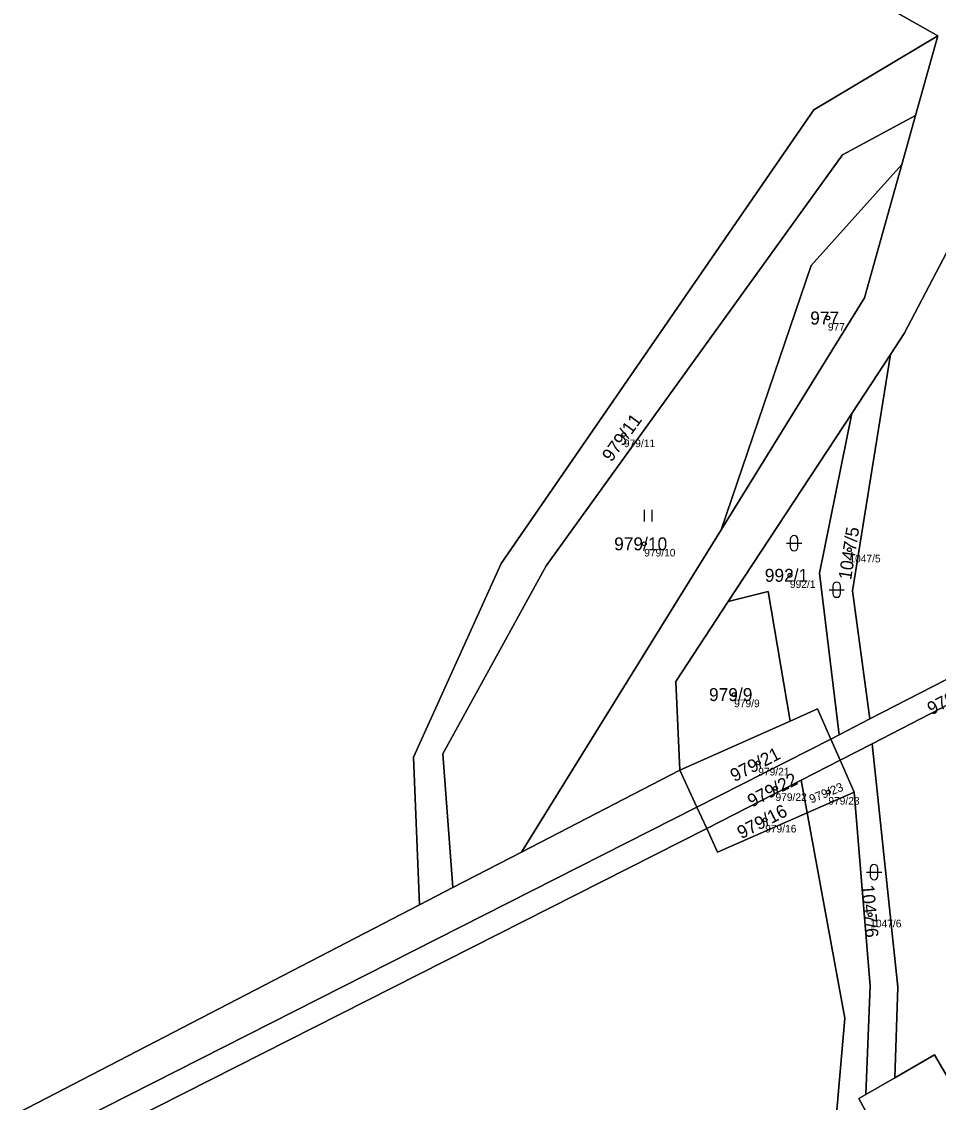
# Model space of a CAD drawing. Extents: x -554500 to -548272, y -1079733 to -1073730.
# Drawn here: x -553731.3 to -553611.1, y -1077094.1 to -1076952.3 of the extents above; entities that cross this region are included whole.
import ezdxf

# ---------------------------------------------------------------- set-up
doc = ezdxf.new("R2010")
doc.units = 0
for name, color, linetype in [('Definiční body', 7, 'Continuous'), ('Hranice parcel', 7, 'Continuous'), ('Parcelní čísla', 7, 'Continuous'), ('Polygon parcely', 7, 'Continuous'), ('Značky kultur', 7, 'Continuous')]:
    doc.layers.add(name, color=color, linetype=linetype)

msp = doc.modelspace()

# ---------------------------------------------------------------- linework, layer by layer
at = {"layer": 'Definiční body'}
for centre in [(-553625.59, -1076991.19994), (-553652.34, -1077006.47994), (-553649.67, -1077020.81994), (-553622.77, -1077021.58994), (-553630.57, -1077024.94994), (-553637.88, -1077040.58994), (-553634.72, -1077049.53994), (-553632.46, -1077052.87994), (-553625.53, -1077053.36994), (-553633.81, -1077057.01994), (-553620.04, -1077069.45994)]:
    msp.add_circle(centre, 0.25, dxfattribs=at)
at = {"layer": 'Hranice parcel'}
for p, q in [((-553614.09, -1076964.62), (-553611.17, -1076954.2)), ((-553615.89, -1076971.07), (-553614.09, -1076964.62)), ((-553617.38, -1076995.98), (-553622.45, -1077003.71)), ((-553622.45, -1077003.71), (-553638.65, -1077028.4)), ((-553665.75, -1077061.24), (-553639.59, -1077018.96)), ((-553593.59, -1077030.19), (-553620.08, -1077043.77)), ((-553619.77, -1077047.03), (-553593.15, -1077033.27)), ((-553644.99, -1077050.51), (-553630.53, -1077044.07)), ((-553620.08, -1077043.77), (-553624.12, -1077045.87)), ((-553624.12, -1077045.87), (-553625.2, -1077046.42)), ((-553642.77, -1077055.34), (-553625.2, -1077046.42)), ((-553625.2, -1077046.42), (-553623.97, -1077049.21)), ((-553623.97, -1077049.21), (-553619.77, -1077047.03)), ((-553629.1, -1077051.83), (-553623.97, -1077049.21)), ((-553623.97, -1077049.21), (-553622.14, -1077053.37)), ((-553644.99, -1077050.51), (-553665.75, -1077061.24)), ((-553642.77, -1077055.34), (-553644.99, -1077050.51)), ((-553629.1, -1077051.83), (-553641.48, -1077058.14)), ((-553628.32, -1077056.09), (-553629.1, -1077051.83)), ((-553622.14, -1077053.37), (-553628.32, -1077056.09)), ((-553641.48, -1077058.14), (-553642.77, -1077055.34)), ((-553665.75, -1077061.24), (-553674.78, -1077065.91)), ((-553674.78, -1077065.91), (-553679.12, -1077068.16)), ((-553616.83, -1077090.86), (-553620.62, -1077093.06))]:
    msp.add_line(p, q, dxfattribs=at)
for points in [[(-553611.17, -1076954.2), (-553679.47, -1076915.59), (-553692.57, -1076904.52), (-553732.52, -1076863.78)], [(-553679.12, -1077068.16), (-553679.93, -1077048.79), (-553668.41, -1077023.39), (-553627.43, -1076963.9), (-553611.17, -1076954.2)], [(-553614.09, -1076964.62), (-553623.68, -1076969.78), (-553662.55, -1077023.69), (-553676.07, -1077048.36), (-553674.78, -1077065.91)], [(-553615.89, -1076971.07), (-553627.79, -1076984.32), (-553639.59, -1077018.96)], [(-553639.59, -1077018.96), (-553620.78, -1076988.55), (-553615.89, -1076971.07)], [(-553606.76, -1076976.42), (-553615.57, -1076993.22), (-553617.38, -1076995.98)], [(-553617.38, -1076995.98), (-553622.36, -1077026.98), (-553620.08, -1077043.77)], [(-553624.12, -1077045.87), (-553626.71, -1077024.65), (-553622.45, -1077003.71)], [(-553630.53, -1077044.07), (-553633.41, -1077027.09), (-553638.65, -1077028.4)], [(-553638.65, -1077028.4), (-553645.52, -1077038.86), (-553644.99, -1077050.51)], [(-553630.53, -1077044.07), (-553626.94, -1077042.48), (-553625.2, -1077046.42)], [(-553619.77, -1077047.03), (-553616.43, -1077078.95), (-553616.83, -1077090.86)], [(-553620.62, -1077093.06), (-553620.05, -1077078.81), (-553622.14, -1077053.37)], [(-553642.77, -1077055.34), (-553807.11, -1077138.69), (-553976.84, -1077224.64), (-554145.7, -1077310.27)], [(-553628.32, -1077056.09), (-553640.05, -1077061.26), (-553641.48, -1077058.14)], [(-553549.7, -1077548.32), (-553556.93, -1077511.81), (-553569.3, -1077473.78), (-553582, -1077438.56), (-553603.51, -1077381.68), (-553615.68, -1077325.42), (-553628.47, -1077287.09), (-553632.3, -1077256.69), (-553625.73, -1077147.2), (-553626.03, -1077113.72), (-553623.37, -1077083.05), (-553628.32, -1077056.09)], [(-554143.76, -1077312.9), (-553975.81, -1077227.39), (-553806.08, -1077141.52), (-553641.48, -1077058.14)], [(-554137.43, -1077302.19), (-554022.68, -1077244.6), (-553909.48, -1077187.19), (-553793.88, -1077127.64), (-553679.12, -1077068.16)], [(-553616.83, -1077090.86), (-553611.6, -1077087.83), (-553603.97, -1077100.9), (-553613.39, -1077108.39), (-553617.19, -1077101.48)], [(-553620.7, -1077095.09), (-553621.53, -1077093.58), (-553620.62, -1077093.06)]]:
    msp.add_lwpolyline(points, dxfattribs=at)
at = {"layer": 'Polygon parcely'}
for points in [[(-553793.88, -1077127.64), (-553679.12, -1077068.16), (-553679.93, -1077048.79), (-553668.41, -1077023.39), (-553627.43, -1076963.9), (-553611.17, -1076954.2), (-553679.47, -1076915.59), (-553692.57, -1076904.52), (-553732.52, -1076863.78), (-553765, -1076877.11), (-553842.71, -1076918.22), (-553865.99, -1076925), (-553938.12, -1076960.64), (-553984.46, -1076971.14), (-553995.78, -1076976.87), (-554008.61, -1077021.45), (-554012.98, -1077049.84), (-554010.88, -1077096.71)], [(-553679.47, -1076915.59), (-553611.17, -1076954.2), (-553614.09, -1076964.62), (-553615.89, -1076971.07), (-553620.78, -1076988.55), (-553639.59, -1077018.96), (-553665.75, -1077061.24), (-553644.99, -1077050.51), (-553645.52, -1077038.86), (-553638.65, -1077028.4), (-553622.45, -1077003.71), (-553617.38, -1076995.98), (-553615.57, -1076993.22), (-553606.76, -1076976.42)], [(-553592.83, -1077097.66), (-553592.42, -1077089.87), (-553596.33, -1077083.93), (-553595.23, -1077065.09), (-553590.17, -1077053.85), (-553593.15, -1077033.27), (-553619.77, -1077047.03), (-553616.43, -1077078.95), (-553616.83, -1077090.86), (-553611.6, -1077087.83), (-553603.97, -1077100.9)], [(-553620.7, -1077095.09), (-553621.53, -1077093.58), (-553620.62, -1077093.06), (-553620.05, -1077078.81), (-553622.14, -1077053.37), (-553628.32, -1077056.09), (-553623.37, -1077083.05), (-553626.03, -1077113.72)], [(-553626.03, -1077113.72), (-553623.37, -1077083.05), (-553628.32, -1077056.09), (-553640.05, -1077061.26), (-553641.48, -1077058.14), (-553806.08, -1077141.52)]]:
    msp.add_lwpolyline(points, dxfattribs=at)
for points in [[(-553614.09, -1076964.62), (-553611.17, -1076954.2), (-553627.43, -1076963.9), (-553668.41, -1077023.39), (-553679.93, -1077048.79), (-553679.12, -1077068.16), (-553674.78, -1077065.91), (-553676.07, -1077048.36), (-553662.55, -1077023.69), (-553623.68, -1076969.78)], [(-553615.89, -1076971.07), (-553614.09, -1076964.62), (-553623.68, -1076969.78), (-553662.55, -1077023.69), (-553676.07, -1077048.36), (-553674.78, -1077065.91), (-553665.75, -1077061.24), (-553639.59, -1077018.96), (-553627.79, -1076984.32)], [(-553620.78, -1076988.55), (-553615.89, -1076971.07), (-553627.79, -1076984.32), (-553639.59, -1077018.96)], [(-553593.59, -1077030.19), (-553595.58, -1077016.4), (-553591.99, -1077001), (-553606.76, -1076976.42), (-553615.57, -1076993.22), (-553617.38, -1076995.98), (-553622.36, -1077026.98), (-553620.08, -1077043.77)], [(-553617.38, -1076995.98), (-553622.45, -1077003.71), (-553626.71, -1077024.65), (-553624.12, -1077045.87), (-553620.08, -1077043.77), (-553622.36, -1077026.98)], [(-553630.53, -1077044.07), (-553626.94, -1077042.48), (-553625.2, -1077046.42), (-553624.12, -1077045.87), (-553626.71, -1077024.65), (-553622.45, -1077003.71), (-553638.65, -1077028.4), (-553633.41, -1077027.09)], [(-553644.99, -1077050.51), (-553630.53, -1077044.07), (-553633.41, -1077027.09), (-553638.65, -1077028.4), (-553645.52, -1077038.86)], [(-553623.97, -1077049.21), (-553619.77, -1077047.03), (-553593.15, -1077033.27), (-553593.59, -1077030.19), (-553620.08, -1077043.77), (-553624.12, -1077045.87), (-553625.2, -1077046.42)], [(-553625.2, -1077046.42), (-553626.94, -1077042.48), (-553630.53, -1077044.07), (-553644.99, -1077050.51), (-553642.77, -1077055.34)], [(-553623.97, -1077049.21), (-553625.2, -1077046.42), (-553642.77, -1077055.34), (-553641.48, -1077058.14), (-553629.1, -1077051.83)], [(-553622.14, -1077053.37), (-553620.05, -1077078.81), (-553620.62, -1077093.06), (-553616.83, -1077090.86), (-553616.43, -1077078.95), (-553619.77, -1077047.03), (-553623.97, -1077049.21)], [(-553629.1, -1077051.83), (-553628.32, -1077056.09), (-553622.14, -1077053.37), (-553623.97, -1077049.21)], [(-554145.7, -1077310.27), (-553976.84, -1077224.64), (-553807.11, -1077138.69), (-553642.77, -1077055.34), (-553644.99, -1077050.51), (-553665.75, -1077061.24), (-553674.78, -1077065.91), (-553679.12, -1077068.16), (-553793.88, -1077127.64), (-553909.48, -1077187.19), (-554022.68, -1077244.6), (-554137.43, -1077302.19)], [(-553629.1, -1077051.83), (-553641.48, -1077058.14), (-553640.05, -1077061.26), (-553628.32, -1077056.09)], [(-553976.84, -1077224.64), (-554145.7, -1077310.27), (-554143.76, -1077312.9), (-553975.81, -1077227.39), (-553806.08, -1077141.52), (-553641.48, -1077058.14), (-553642.77, -1077055.34), (-553807.11, -1077138.69)], [(-553620.7, -1077095.09), (-553617.19, -1077101.48), (-553613.39, -1077108.39), (-553603.97, -1077100.9), (-553611.6, -1077087.83), (-553616.83, -1077090.86), (-553620.62, -1077093.06), (-553621.53, -1077093.58)]]:
    msp.add_lwpolyline(points, close=True, dxfattribs=at)
at = {"layer": 'Značky kultur'}
for p, q in [((-553649.631, -1077017.88), (-553649.631, -1077016.38)), ((-553648.63, -1077017.88), (-553648.63, -1077016.38)), ((-553630.531, -1077020.241), (-553630.531, -1077021.242)), ((-553629.529, -1077021.242), (-553629.529, -1077020.241)), ((-553631.031, -1077020.741), (-553629.029, -1077020.741)), ((-553625.441, -1077026.831), (-553623.439, -1077026.831)), ((-553624.941, -1077026.331), (-553624.941, -1077027.332)), ((-553623.939, -1077027.332), (-553623.939, -1077026.331)), ((-553620.531, -1077063.871), (-553618.529, -1077063.871)), ((-553620.031, -1077063.371), (-553620.031, -1077064.372)), ((-553619.029, -1077064.372), (-553619.029, -1077063.371))]:
    msp.add_line(p, q, dxfattribs=at)
for centre, start, end in [((-553630.03, -1077020.2409), 0, 180), ((-553630.03, -1077021.2409), 180, 359.9878861), ((-553624.44, -1077026.3309), 0, 180), ((-553624.44, -1077027.3309), 180, 359.9878861), ((-553619.53, -1077063.3709), 0, 180), ((-553619.53, -1077064.3709), 180, 359.9878861)]:
    msp.add_arc(centre, 0.5, start, end, dxfattribs=at)

# ---------------------------------------------------------------- texts
at = {"layer": 'Definiční body'}
for s, p in [('977', (-553625.59, -1076992.856)), ('979/11', (-553652.34, -1077008.136)), ('979/10', (-553649.67, -1077022.476)), ('1047/5', (-553622.77, -1077023.246)), ('992/1', (-553630.57, -1077026.606)), ('979/9', (-553637.88, -1077042.246)), ('979/21', (-553634.72, -1077051.196)), ('979/22', (-553632.46, -1077054.536)), ('979/23', (-553625.53, -1077055.026)), ('979/16', (-553633.81, -1077058.676)), ('1047/6', (-553620.04, -1077071.116))]:
    msp.add_text(s, height=0.999996, dxfattribs=at).set_placement(p)
at = {"layer": 'Parcelní čísla'}
for s, p in [('977', (-553627.915, -1076992.05)), ('979/10', (-553653.617, -1077021.67)), ('992/1', (-553633.868, -1077025.8)), ('979/9', (-553641.178, -1077041.44))]:
    msp.add_text(s, height=1.699998, dxfattribs=at).set_placement(p)
for s, height, rotation, p in [('979/11', 1.699998, 54, (-553653.972, -1077010.173)), ('1047/5', 1.699998, 81, (-553622.548, -1077025.622)), ('979/17', 1.699998, 27, (-553612.021, -1077043.319)), ('979/21', 1.699998, 27, (-553637.851, -1077052.089)), ('979/22', 1.699998, 27, (-553635.591, -1077055.429)), ('979/23', 1.14, 21.9999972, (-553627.77, -1077054.89)), ('979/16', 1.699998, 27, (-553636.941, -1077059.569)), ('1047/6', 1.699998, 275, (-553621.23, -1077065.601))]:
    msp.add_text(s, height=height, rotation=rotation, dxfattribs=at).set_placement(p)

doc.saveas('drawing.dxf')
